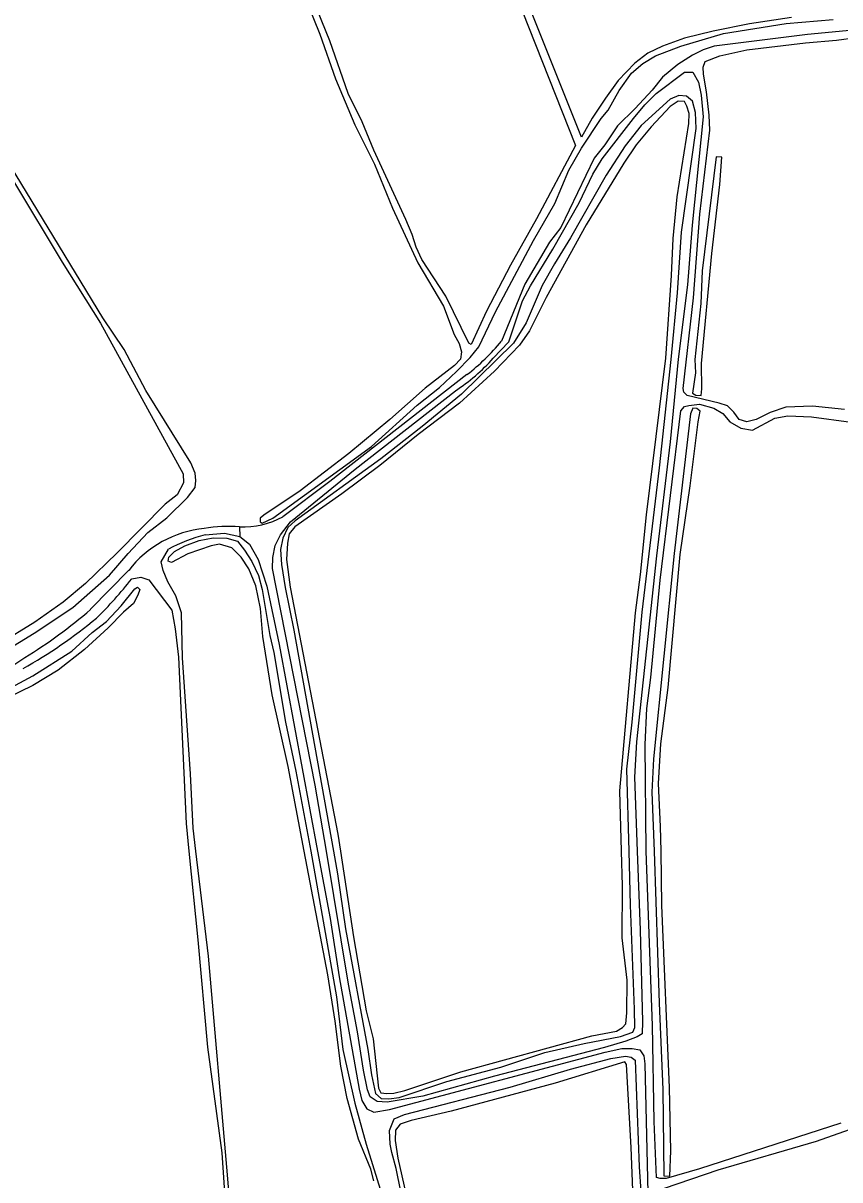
# Model space of a CAD drawing. Extents: x 162722 to 165099, y 384721 to 386283.
# Drawn here: x 163543.4 to 163694.9, y 385939 to 386153.7 of the extents above; entities that cross this region are included whole.
import ezdxf

# ---------------------------------------------------------------- set-up
doc = ezdxf.new("R2010")
doc.units = 0
for name, color, linetype in [('IMGEO_Voetpad_halfverhard', 7, 'Continuous'), ('IMGEO_Voetpad_onverhard', 7, 'Continuous'), ('IMGEO_Waterloop', 7, 'Continuous')]:
    doc.layers.add(name, color=color, linetype=linetype)

msp = doc.modelspace()

# ---------------------------------------------------------------- linework, layer by layer
at = {"layer": 'IMGEO_Voetpad_halfverhard'}
for points in [[(163583.54, 386060.22), (163583.57, 386058.38)], [(163577.16, 386058.72), (163580.76, 386059), (163583.57, 386058.38)], [(163581.17, 385868.04), (163581.3, 385869.25), (163583.63, 385872.82), (163585.12, 385876.27), (163585.83, 385879.22), (163585.21, 385894.91), (163583.81, 385908.49), (163581.31, 385939.88), (163577.75, 385980.5), (163575.44, 386000), (163574.94, 386004.26), (163574.46, 386014.37), (163572.97, 386035.9), (163572.77, 386044.21), (163571.68, 386047.38), (163570.25, 386050.02), (163569.36, 386052.07), (163568.97, 386053.69), (163570.32, 386056.07)], [(163562.96, 386052.13), (163555.88, 386044.89)], [(163563.52, 386050.53), (163565.24, 386050.84), (163566.69, 386050.34), (163570.97, 386044.73), (163571.59, 386041.28), (163572.23, 386035.98), (163573.61, 386005.12), (163574.13, 386000), (163575.79, 385983.52), (163577.58, 385963.61), (163580.24, 385943.99), (163581.78, 385921.06), (163584.66, 385892.8), (163585.01, 385879.65), (163582.41, 385873.29), (163579.98, 385869.17), (163579.37, 385868.65)]]:
    msp.add_lwpolyline(points, dxfattribs=at)
for centre, radius, start, end in [((163578.88, 386039.9), 20.07, 95.4333, 142.48), ((163581.64, 386033.33), 26.96, 85.9613, 99.956), ((163584.54, 386029.58), 30.06, 104.214, 118.2157), ((163501.3, 386099.84), 79.39, 314.5495, 321.5974), ((163496.68, 386112.79), 90.09, 301.4298, 311.0823), ((163497.08, 386115.88), 94.14, 299.4562, 309.5294), ((163519.49, 386070.47), 42.16, 285.8732, 304.9707)]:
    msp.add_arc(centre, radius, start, end, dxfattribs=at)
at = {"layer": 'IMGEO_Voetpad_onverhard'}
for points in [[(163699.05, 386152.42), (163696.11, 386152.28), (163688.95, 386151.6), (163671.64, 386149.41), (163669.6, 386148.76), (163667.62, 386147.74), (163664.86, 386146.02), (163662, 386143.68), (163660.08, 386141.26), (163656.92, 386137.85), (163653.66, 386134.63), (163651.32, 386131.11), (163649.32, 386128.67), (163643.14, 386115.76), (163641.08, 386113.04), (163636.5, 386105.25), (163632.13, 386094.67)], [(163695.77, 386081.98), (163689.85, 386082.62), (163684.92, 386082.41), (163682.01, 386081.41), (163679.42, 386080.13), (163677.69, 386079.72), (163676.22, 386080.15), (163675.27, 386081.49), (163674.08, 386082.66), (163672.53, 386083.19), (163666.63, 386084.6), (163665.97, 386085.23), (163665.87, 386085.87), (163667.76, 386102.7), (163668.97, 386118.26), (163670.8, 386133.85), (163670.7, 386136.65), (163670.21, 386140.94), (163669.65, 386144.21), (163669.6, 386145.53), (163669.95, 386146.61), (163672.66, 386147.63), (163677.68, 386148.73), (163688.59, 386150.07), (163694.33, 386150.54), (163697.95, 386151.02)], [(163630.62, 386091.51), (163633.53, 386094.52), (163636.04, 386102.15), (163637.5, 386104.95), (163641.7, 386111.78), (163646.58, 386120.34), (163649.1, 386125.65), (163650.8, 386128.49), (163656.64, 386136.03), (163658.74, 386138.52), (163660.86, 386140.66), (163666.09, 386144.61), (163667.67, 386144.59), (163668.69, 386142.77), (163669.17, 386140.33), (163669.55, 386136.34), (163667.55, 386116.18), (163666.69, 386105.16), (163664.96, 386091.35), (163663.45, 386076.01), (163660.9, 386054.82), (163657.19, 386020.28), (163656.82, 386013.75), (163657.32, 386000), (163657.89, 385985.34), (163658.31, 385968.4), (163658.24, 385966.11), (163657.35, 385965.5), (163655.24, 385964.71), (163651.26, 385963.56), (163630.85, 385958.25), (163617.52, 385954.51), (163610.95, 385953.43), (163609.04, 385953.55), (163607.75, 385954.39), (163607.26, 385955.68), (163606.54, 385959.34), (163605.41, 385966.47), (163603.72, 385975.28), (163599.64, 386000), (163597.55, 386012.22), (163589.62, 386052.47), (163589.72, 386054.5), (163590.15, 386056.77), (163591.13, 386058.7), (163592.96, 386061.14), (163605.01, 386070.9), (163623.59, 386085.44)], [(163625.74, 386088.47), (163600.3, 386068.65), (163591.58, 386062.08)], [(163660.16, 385967.61), (163658.98, 386000), (163658.81, 386019.8), (163659.13, 386026.5), (163659.83, 386032.24), (163661.6, 386050.28), (163665.45, 386081.75), (163666.11, 386082.52), (163666.92, 386082.75), (163668.87, 386082.98), (163671.57, 386082.25), (163673.19, 386081.26), (163674.54, 386079.72), (163676.55, 386078.5), (163678.71, 386078.15), (163682.85, 386080.37), (163685.28, 386080.78), (163689.7, 386080.61), (163697.02, 386079.64)], [(163583.57, 386058.38), (163585.35, 386057.01), (163586.98, 386054.14), (163588.59, 386049.19), (163590.87, 386038.33), (163598.01, 386000), (163600.32, 385987.49), (163601.99, 385976.65), (163605.74, 385955.81), (163606.22, 385953.7), (163607.17, 385952.15), (163608.44, 385951.55), (163611.36, 385952.01), (163651.36, 385962.67), (163654.46, 385963.34), (163656.41, 385963.34), (163657.83, 385963.09), (163658.55, 385962.02), (163658.73, 385960.5), (163659.98, 385907.25), (163660.71, 385884.7), (163660.11, 385855.07), (163659.29, 385844.7), (163658.23, 385842.11)], [(163695.14, 385949.51), (163668.88, 385941), (163662.73, 385939.2), (163661.61, 385939.2), (163660.9, 385939.43), (163660.48, 385949.79), (163660.16, 385967.61)], [(163660.11, 385841.45), (163660.49, 385842.47), (163661.27, 385845.57), (163661.44, 385848.69), (163661.35, 385853.57), (163661.79, 385862.79), (163661.87, 385873.35), (163661.57, 385883.71), (163661.68, 385892.04), (163661.63, 385906.62), (163661.24, 385925.44), (163660.81, 385934.76), (163661.21, 385936.41), (163662.38, 385937.43), (163672.38, 385940.83), (163690.6, 385946.13), (163698.8, 385949.07), (163702.66, 385949.76)]]:
    msp.add_lwpolyline(points, dxfattribs=at)
for centre, radius, start, end in [((163602.17, 386119.19), 38.72, 307.489, 320.7009), ((163603.08, 386116.3), 37.05, 303.6053, 318.021), ((163584.33, 386075.16), 14.95, 266.9692, 299.0158)]:
    msp.add_arc(centre, radius, start, end, dxfattribs=at)
at = {"layer": 'IMGEO_Waterloop'}
for points in [[(163619.82, 386196.83), (163645.9, 386131), (163638.67, 386117.41), (163633.82, 386108.79), (163629.38, 386100.26), (163626.53, 386094.04), (163626.1, 386094.32), (163621.79, 386103.05), (163617.34, 386109.86), (163616.28, 386112.15), (163615.56, 386114.48), (163614.42, 386117.25), (163608.47, 386130.15), (163606.26, 386135.36), (163603.69, 386140.64), (163600.31, 386150.4), (163595.74, 386161.75)], [(163685.94, 386154.78), (163678.19, 386153.58), (163671.41, 386152.23), (163666.08, 386150.89), (163662.04, 386149.44), (163659.33, 386148.12), (163656.89, 386146.26), (163653.79, 386143.04), (163651.43, 386139.79), (163648.97, 386136.05), (163647.02, 386132.57), (163621.93, 386195.28)], [(163593.04, 386165.02), (163598.41, 386151.69), (163601.33, 386143.36), (163604.92, 386134.83), (163608.55, 386127.56), (163611.9, 386119.38), (163616.61, 386109.2), (163621.36, 386101.17), (163623.39, 386095.92), (163624.26, 386094.24), (163624.71, 386092.71), (163624.52, 386091.31), (163623.44, 386090.18), (163617.96, 386085.95), (163611.41, 386080.1), (163603.8, 386073.83), (163594.78, 386066.87), (163588.05, 386062.39), (163587.38, 386061.82), (163587.35, 386061.16), (163587.73, 386060.9), (163589.7, 386061.79), (163608.01, 386075.11), (163616.52, 386082.79), (163620.62, 386086.1), (163623.78, 386089.04), (163626.33, 386091.65), (163627.95, 386093.59), (163631.06, 386100.13), (163638.11, 386113.37), (163642.05, 386120.23), (163644.66, 386126.4), (163646.99, 386130.49), (163650.67, 386136.03), (163651.97, 386137.55), (163654, 386141.23), (163656.26, 386144.41), (163658.36, 386146.21), (163660.7, 386147.66), (163665.4, 386149.44), (163673.32, 386151.78), (163685, 386153.63), (163693.71, 386154.37)], [(163537.2, 386035.43), (163545.41, 386040.47), (163552.62, 386045.2), (163559.4, 386051.22), (163562.87, 386055.27), (163566.52, 386059.14), (163570.01, 386061.9), (163573.86, 386065.62), (163575.28, 386067.48), (163575.44, 386068.83), (163575.28, 386070.17), (163574.51, 386072.11), (163566.12, 386085.54), (163562.09, 386093.14), (163558.16, 386099.03), (163533.79, 386139.06)], [(163613.16, 385954.28), (163621.98, 385957.23), (163632.02, 385959.89), (163640.18, 385962.62), (163647.49, 385964.32), (163654.24, 385965.62), (163656.53, 385966.41), (163656.87, 385967.27), (163656.83, 385970.67), (163656.08, 385989.99), (163655.86, 386000), (163655.39, 386015.24), (163656.38, 386023.97), (163658.25, 386044.34), (163661.44, 386071.16), (163663.64, 386091.25), (163664.81, 386103.67), (163665.54, 386114.9), (163668.25, 386134.15), (163668.14, 386137.1), (163667.56, 386139.2), (163666.47, 386140.17), (163665.05, 386140.29), (163663.47, 386139.58), (163658.06, 386134.68), (163655.12, 386130.92), (163651.59, 386125.51), (163644.97, 386113.85), (163641.98, 386109.05), (163639.67, 386105.01), (163636.7, 386098.1), (163634.36, 386094.31), (163624.7, 386084.86), (163617.45, 386078.84), (163609.76, 386072.83), (163593.88, 386061.29), (163592.47, 386060.06), (163591.54, 386058.11), (163591.11, 386055.98), (163591.3, 386053.21), (163591.97, 386048.97), (163593.58, 386041.02), (163600.97, 386000), (163601.73, 385995.8), (163603.19, 385985.55), (163607.36, 385963.18), (163608, 385958.47), (163608.75, 385954.98), (163609.81, 385954.08), (163611.23, 385954.04), (163613.16, 385954.28)], [(163612.18, 385955.07), (163614.19, 385955.59), (163624.57, 385959.06), (163648.9, 385965.73), (163653.51, 385966.57), (163654.59, 385967.27), (163655.21, 385967.97), (163655.38, 385970), (163655.47, 385976.05), (163654.54, 385983.88), (163654.62, 385993.58), (163654.39, 386000), (163654.08, 386011.22), (163657.03, 386044.23), (163657.95, 386051.38), (163659.08, 386062.42), (163662.63, 386091.53), (163663.71, 386106.89), (163663.99, 386113.7), (163664.77, 386121.45), (163666.9, 386135.09), (163666.95, 386136.92), (163666.52, 386138.31), (163666.09, 386139.15), (163664.94, 386139.23), (163663.47, 386138.21), (163659.89, 386134.45), (163657.13, 386131.15), (163654.87, 386127.7), (163647.84, 386116.24), (163640.46, 386102.8), (163637.36, 386096.59), (163635.5, 386093.94), (163630.87, 386089.11), (163624.38, 386083.14), (163616.69, 386077.35), (163609.59, 386071.56), (163602.5, 386066.33), (163593.77, 386060.2), (163592.76, 386058.89), (163592.41, 386057.16), (163592.25, 386054.14), (163592.93, 386049.01), (163601.78, 386003.14), (163602.25, 386000), (163604.65, 385984.09), (163607.06, 385970.34), (163608.35, 385965.15), (163609.34, 385955.99), (163609.77, 385955.15), (163610.88, 385955.01), (163612.18, 385955.07)], [(163669.35, 386085.8), (163669.28, 386090.51), (163671.18, 386110.93), (163672.67, 386123.73), (163673.05, 386128.8), (163671.97, 386128.91), (163669.38, 386107.71), (163669.15, 386101.66), (163668.01, 386091.27), (163668.14, 386088.77), (163667.59, 386085.01), (163668.22, 386084.67), (163669.21, 386084.59), (163669.35, 386085.8)], [(163541.79, 386124.05), (163550.61, 386109.32), (163557.75, 386097.99), (163573.09, 386070.05), (163573.1, 386068.4), (163571.96, 386066.12), (163569.7, 386064.42), (163560.79, 386055.37), (163554.93, 386049.69), (163550.81, 386046.21), (163545.53, 386042.5), (163538.83, 386038.43)], [(163663.56, 385944.36), (163663.33, 385956.15), (163661.9, 385989.92), (163661.75, 386000), (163661.68, 386004.56), (163661.28, 386012.54), (163661.74, 386019.92), (163663.08, 386030.35), (163665.33, 386055.04), (163667.17, 386067.79), (163668.62, 386079.67), (163669.02, 386081.67), (163668.42, 386082.16), (163667.66, 386082.24), (163667.21, 386081.21), (163664.19, 386055.27), (163660.37, 386017.14), (163660.07, 386010.95), (163660.49, 386000), (163661.39, 385971.79), (163662.06, 385955.78), (163662.26, 385939.7), (163663.36, 385939.69), (163663.56, 385944.36)], [(163608.43, 385938.8), (163607.89, 385940.96), (163605.63, 385946.56), (163603.48, 385954.05), (163602.35, 385960.08), (163601.27, 385968.45), (163599.89, 385977.02), (163595.55, 386000), (163592.55, 386015.74), (163589.59, 386029), (163587.83, 386039.86), (163587.45, 386045.05), (163586.56, 386049.25), (163585.27, 386052.41), (163583.85, 386054.59), (163582.11, 386056.28), (163579.84, 386056.97), (163578.28, 386056.68), (163573.92, 386055.18), (163570.91, 386053.61), (163570.3, 386053.85), (163570.43, 386054.58), (163571.49, 386055.64), (163573.35, 386056.66), (163576.03, 386057.64), (163578.63, 386058.15), (163581.17, 386058.12), (163583.14, 386057.54), (163584.42, 386055.9), (163585.8, 386053.76), (163587.04, 386051.2), (163587.7, 386048.58), (163589.18, 386040.03), (163589.9, 386036.85), (163592.08, 386023.92), (163593.96, 386014.86), (163596.76, 386000), (163601.5, 385972.94), (163602.69, 385963.15), (163604.92, 385953.2), (163607.05, 385945.6), (163610.23, 385935.26)], [(163537.76, 386028.61), (163545.17, 386032.52), (163552.38, 386037.1), (163556.18, 386040.61), (163558.85, 386042.66), (163561.57, 386045.53), (163564.07, 386048.71), (163564.61, 386048.98), (163565.01, 386048.59), (163564.64, 386047.51), (163563.84, 386045.99), (163562.02, 386044.36), (163559.16, 386041.44), (163554.78, 386037.45), (163549.86, 386033.59), (163545.15, 386030.77), (163540.45, 386028.48)], [(163614.25, 385932.86), (163612.59, 385941.11), (163611.77, 385944.08), (163611.5, 385945.61), (163611.37, 385948.15), (163612.25, 385950.28), (163614.14, 385951.08), (163633.78, 385956.21), (163644.96, 385959.51), (163652.42, 385961.51), (163655.14, 385961.95), (163656.18, 385961.74), (163656.93, 385961.2), (163657.7, 385941.38), (163658.34, 385932.26)], [(163656.58, 385935.44), (163656.23, 385945), (163655.35, 385960.37), (163655.05, 385960.86), (163642.09, 385956.94), (163622.78, 385951.7), (163615.35, 385949.98), (163613.31, 385949.33), (163612.46, 385948.19), (163612.42, 385946.29), (163612.93, 385943.03), (163615.14, 385933.19)]]:
    msp.add_lwpolyline(points, dxfattribs=at)

doc.saveas('drawing.dxf')
